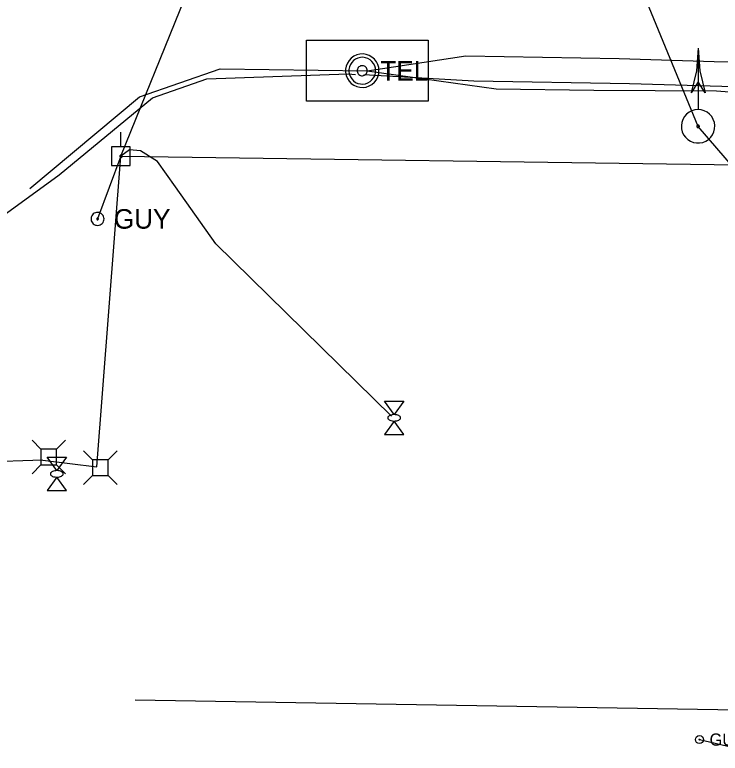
# Model space of a CAD drawing. Extents: x 596028 to 606371, y 330010 to 403088.
# Drawn here: x 604572.9 to 604712, y 339196.1 to 339341.6 of the extents above; entities that cross this region are included whole.
import ezdxf

# ---------------------------------------------------------------- set-up
doc = ezdxf.new("R2010")
doc.units = 0
for name, color, linetype in [('E_SIG', 7, 'Continuous'), ('E_SIG_Conduit', 7, 'Continuous'), ('E_UTL_E', 7, 'Continuous'), ('E_UTL_E_Bold', 7, 'Continuous'), ('E_UTL_E_UG', 7, 'Continuous'), ('E_UTL_EGuyWire', 7, 'Continuous'), ('E_UTL_EPowerPole', 7, 'Continuous'), ('E_UTL_Overhead', 7, 'Continuous'), ('E_UTL_T_MH', 7, 'Continuous'), ('E_UTL_T_UG', 7, 'Continuous')]:
    doc.layers.add(name, color=color, linetype=linetype)

# ---------------------------------------------------------------- blocks, each defined once
blk = doc.blocks.new('GUY')
at = {"layer": 'E_UTL_EGuyWire'}
for radius in [12.2, 1.52]:
    blk.add_circle((0, 0), radius, dxfattribs=at)
blk.add_text('GUY', height=36.58, dxfattribs=at).set_placement((30.5, -18.3))

msp = doc.modelspace()

# ---------------------------------------------------------------- linework, layer by layer
at = {"layer": 'E_SIG'}
for points in [[(604707.66, 339335.05), (604707.32, 339330.6), (604706.29, 339326.25)], [(604707.66, 339335.05), (604707.66, 339323.01)], [(604707.66, 339335.05), (604708.01, 339330.6), (604709.04, 339326.25)], [(604707.66, 339328.45), (604706.29, 339326.25)], [(604709.03, 339326.25), (604707.66, 339328.45)], [(604707.66, 339322.95), (604707.04, 339322.89), (604706.43, 339322.72), (604705.88, 339322.43), (604705.38, 339322.04), (604704.97, 339321.57), (604704.66, 339321.02), (604704.45, 339320.43), (604704.36, 339319.81), (604704.39, 339319.18), (604704.54, 339318.57), (604704.8, 339318), (604705.17, 339317.49), (604705.62, 339317.06), (604706.15, 339316.72), (604706.73, 339316.49), (604707.35, 339316.37), (604707.97, 339316.37), (604708.59, 339316.49), (604709.17, 339316.72), (604709.7, 339317.06), (604710.16, 339317.49), (604710.52, 339318), (604710.78, 339318.57), (604710.93, 339319.18), (604710.96, 339319.81), (604710.87, 339320.43), (604710.66, 339321.02), (604710.35, 339321.57), (604709.94, 339322.04), (604709.45, 339322.43), (604708.89, 339322.72), (604708.29, 339322.89), (604707.66, 339322.95)], [(604707.66, 339319.9), (604707.61, 339319.9), (604707.57, 339319.89), (604707.52, 339319.86), (604707.49, 339319.83), (604707.46, 339319.8), (604707.43, 339319.76), (604707.42, 339319.71), (604707.41, 339319.66), (604707.41, 339319.62), (604707.42, 339319.57), (604707.44, 339319.53), (604707.47, 339319.49), (604707.51, 339319.45), (604707.55, 339319.43), (604707.59, 339319.41), (604707.64, 339319.4), (604707.69, 339319.4), (604707.73, 339319.41), (604707.78, 339319.43), (604707.82, 339319.45), (604707.85, 339319.49), (604707.88, 339319.53), (604707.9, 339319.57), (604707.91, 339319.62), (604707.91, 339319.66), (604707.91, 339319.71), (604707.89, 339319.76), (604707.87, 339319.8), (604707.84, 339319.83), (604707.8, 339319.86), (604707.75, 339319.89), (604707.71, 339319.9), (604707.66, 339319.9)]]:
    msp.add_lwpolyline(points, dxfattribs=at)
at = {"layer": 'E_SIG_Conduit'}
for points in [[(604707.66, 339319.65), (604684.56, 339375.86), (604679.26, 339422.59)], [(604732.66, 339290.64), (604707.66, 339319.65)], [(604578.49, 339253.88), (604566.65, 339253.45), (604556.54, 339271.76), (604545.79, 339293.36), (604539.57, 339304.54), (604531.01, 339312.11)]]:
    msp.add_lwpolyline(points, dxfattribs=at)
at = {"layer": 'E_UTL_E'}
for points in [[(604578.11, 339256.04), (604576.36, 339257.79)], [(604581.2, 339256.04), (604582.96, 339257.79)], [(604581.2, 339256.04), (604578.11, 339256.04)], [(604578.11, 339256.04), (604578.11, 339252.94)], [(604581.2, 339252.94), (604581.2, 339256.04)], [(604588.27, 339253.94), (604586.52, 339255.69)], [(604591.36, 339253.94), (604593.12, 339255.69)], [(604578.11, 339252.94), (604576.36, 339251.19)], [(604578.11, 339252.94), (604581.2, 339252.94)], [(604581.2, 339252.94), (604582.96, 339251.19)], [(604591.36, 339253.94), (604588.27, 339253.94)], [(604588.27, 339253.94), (604588.27, 339250.84)], [(604591.36, 339250.84), (604591.36, 339253.94)], [(604588.27, 339250.84), (604586.52, 339249.09)], [(604588.27, 339250.84), (604591.36, 339250.84)], [(604591.36, 339250.84), (604593.12, 339249.09)]]:
    msp.add_lwpolyline(points, dxfattribs=at)
at = {"layer": 'E_UTL_E_Bold'}
for points in [[(604645.84, 339265.5), (604649.65, 339265.5)], [(604647.74, 339262.83), (604645.84, 339265.5)], [(604649.65, 339265.5), (604647.74, 339262.83)], [(604649.01, 339262.2), (604648.99, 339262.32), (604648.92, 339262.44), (604648.81, 339262.54), (604648.66, 339262.64), (604648.48, 339262.72), (604648.27, 339262.78), (604648.04, 339262.82), (604647.8, 339262.83), (604647.56, 339262.83), (604647.33, 339262.8), (604647.11, 339262.75), (604646.91, 339262.68), (604646.74, 339262.59), (604646.61, 339262.49), (604646.52, 339262.38), (604646.48, 339262.26), (604646.48, 339262.14), (604646.52, 339262.02), (604646.61, 339261.91), (604646.74, 339261.81), (604646.91, 339261.72), (604647.11, 339261.65), (604647.33, 339261.6), (604647.56, 339261.57), (604647.8, 339261.56), (604648.04, 339261.58), (604648.27, 339261.62), (604648.48, 339261.68), (604648.66, 339261.76), (604648.81, 339261.86), (604648.92, 339261.96), (604648.99, 339262.08), (604649.01, 339262.2)], [(604647.74, 339261.56), (604645.84, 339258.9)], [(604649.65, 339258.9), (604647.74, 339261.56)], [(604645.84, 339258.9), (604649.65, 339258.9)], [(604579.33, 339254.45), (604583.14, 339254.45)], [(604581.24, 339251.79), (604579.33, 339254.45)], [(604583.14, 339254.45), (604581.24, 339251.79)], [(604582.51, 339251.15), (604582.48, 339251.27), (604582.42, 339251.39), (604582.3, 339251.5), (604582.16, 339251.59), (604581.97, 339251.67), (604581.76, 339251.73), (604581.54, 339251.77), (604581.3, 339251.79), (604581.06, 339251.78), (604580.82, 339251.75), (604580.6, 339251.7), (604580.4, 339251.63), (604580.24, 339251.55), (604580.11, 339251.45), (604580.02, 339251.33), (604579.97, 339251.21), (604579.97, 339251.09), (604580.02, 339250.98), (604580.11, 339250.86), (604580.24, 339250.76), (604580.4, 339250.67), (604580.6, 339250.6), (604580.82, 339250.55), (604581.06, 339250.53), (604581.3, 339250.52), (604581.54, 339250.54), (604581.76, 339250.58), (604581.97, 339250.64), (604582.16, 339250.72), (604582.3, 339250.81), (604582.42, 339250.92), (604582.48, 339251.03), (604582.51, 339251.15)], [(604581.24, 339250.52), (604579.33, 339247.85)], [(604583.14, 339247.85), (604581.24, 339250.52)], [(604579.33, 339247.85), (604583.14, 339247.85)]]:
    msp.add_lwpolyline(points, dxfattribs=at)
at = {"layer": 'E_UTL_E_UG'}
msp.add_line((604589.15, 339252.52), (604593.89, 339313.75), dxfattribs=at)
for points in [[(604647.22, 339262.54), (604612.59, 339296.5), (604604.63, 339307.75), (604601.06, 339312.75), (604597.72, 339314.81), (604595.55, 339315), (604593.89, 339313.75)], [(604578.49, 339253.88), (604589.15, 339252.52)]]:
    msp.add_lwpolyline(points, dxfattribs=at)
at = {"layer": 'E_UTL_EGuyWire'}
for p, q in [((604593.89, 339313.75), (604589.27, 339301.41)), ((604707.93, 339198.79), (604719.64, 339196.1))]:
    msp.add_line(p, q, dxfattribs=at)
for points in [[(604590.55, 339301.41), (604590.53, 339301.65), (604590.46, 339301.88), (604590.35, 339302.1), (604590.2, 339302.29), (604590.01, 339302.45), (604589.8, 339302.57), (604589.57, 339302.65), (604589.33, 339302.69), (604589.09, 339302.68), (604588.85, 339302.62), (604588.63, 339302.52), (604588.43, 339302.38), (604588.26, 339302.2), (604588.13, 339301.99), (604588.04, 339301.77), (604587.99, 339301.53), (604587.99, 339301.28), (604588.04, 339301.04), (604588.13, 339300.82), (604588.26, 339300.61), (604588.43, 339300.44), (604588.63, 339300.29), (604588.85, 339300.19), (604589.09, 339300.14), (604589.33, 339300.12), (604589.57, 339300.16), (604589.8, 339300.24), (604590.01, 339300.36), (604590.2, 339300.52), (604590.35, 339300.71), (604590.46, 339300.93), (604590.53, 339301.16), (604590.55, 339301.41)], [(604589.43, 339301.41), (604589.43, 339301.44), (604589.42, 339301.47), (604589.4, 339301.49), (604589.39, 339301.52), (604589.36, 339301.54), (604589.34, 339301.55), (604589.31, 339301.56), (604589.28, 339301.57), (604589.25, 339301.56), (604589.22, 339301.56), (604589.19, 339301.54), (604589.16, 339301.53), (604589.14, 339301.51), (604589.13, 339301.48), (604589.12, 339301.45), (604589.11, 339301.42), (604589.11, 339301.39), (604589.12, 339301.36), (604589.13, 339301.33), (604589.14, 339301.31), (604589.16, 339301.28), (604589.19, 339301.27), (604589.22, 339301.25), (604589.25, 339301.25), (604589.28, 339301.25), (604589.31, 339301.25), (604589.34, 339301.26), (604589.36, 339301.28), (604589.39, 339301.3), (604589.4, 339301.32), (604589.42, 339301.35), (604589.43, 339301.38), (604589.43, 339301.41)]]:
    msp.add_lwpolyline(points, dxfattribs=at)
at = {"layer": 'E_UTL_EPowerPole'}
for points in [[(604593.86, 339315.6), (604593.86, 339318.5)], [(604595.71, 339315.6), (604592.02, 339315.6)], [(604592.02, 339315.6), (604592.02, 339311.9)], [(604595.71, 339311.9), (604595.71, 339315.6)], [(604594.13, 339313.75), (604594.13, 339313.8), (604594.12, 339313.84), (604594.09, 339313.88), (604594.07, 339313.92), (604594.03, 339313.95), (604593.99, 339313.97), (604593.95, 339313.98), (604593.91, 339313.99), (604593.86, 339313.99), (604593.82, 339313.98), (604593.77, 339313.96), (604593.74, 339313.93), (604593.71, 339313.9), (604593.68, 339313.86), (604593.67, 339313.82), (604593.66, 339313.78), (604593.66, 339313.73), (604593.67, 339313.69), (604593.68, 339313.64), (604593.71, 339313.61), (604593.74, 339313.57), (604593.77, 339313.55), (604593.82, 339313.53), (604593.86, 339313.52), (604593.91, 339313.51), (604593.95, 339313.52), (604593.99, 339313.54), (604594.03, 339313.56), (604594.07, 339313.59), (604594.09, 339313.62), (604594.12, 339313.66), (604594.13, 339313.71), (604594.13, 339313.75)], [(604592.02, 339311.9), (604595.71, 339311.9)]]:
    msp.add_lwpolyline(points, dxfattribs=at)
at = {"layer": 'E_UTL_Overhead'}
for q in [(604640.66, 339429.67), (604730.2, 339311.85)]:
    msp.add_line((604593.89, 339313.75), q, dxfattribs=at)
at = {"layer": 'E_UTL_T_MH'}
for points in [[(604644.75, 339330.61), (604644.69, 339331.24), (604644.52, 339331.84), (604644.23, 339332.39), (604643.84, 339332.89), (604643.37, 339333.3), (604642.83, 339333.61), (604642.23, 339333.82), (604641.61, 339333.91), (604640.98, 339333.88), (604640.37, 339333.73), (604639.8, 339333.47), (604639.29, 339333.1), (604638.86, 339332.65), (604638.52, 339332.12), (604638.29, 339331.54), (604638.17, 339330.92), (604638.17, 339330.3), (604638.29, 339329.68), (604638.52, 339329.1), (604638.86, 339328.57), (604639.29, 339328.12), (604639.8, 339327.75), (604640.37, 339327.49), (604640.98, 339327.34), (604641.61, 339327.31), (604642.23, 339327.4), (604642.83, 339327.61), (604643.37, 339327.92), (604643.84, 339328.33), (604644.23, 339328.83), (604644.52, 339329.38), (604644.69, 339329.99), (604644.75, 339330.61)], [(604644.09, 339330.61), (604644.05, 339331.11), (604643.91, 339331.59), (604643.68, 339332.04), (604643.36, 339332.43), (604642.99, 339332.76), (604642.55, 339333.01), (604642.08, 339333.18), (604641.58, 339333.25), (604641.08, 339333.22), (604640.59, 339333.11), (604640.13, 339332.9), (604639.73, 339332.61), (604639.38, 339332.24), (604639.11, 339331.82), (604638.92, 339331.35), (604638.83, 339330.86), (604638.83, 339330.36), (604638.92, 339329.87), (604639.11, 339329.4), (604639.38, 339328.98), (604639.73, 339328.62), (604640.13, 339328.32), (604640.59, 339328.12), (604641.08, 339328), (604641.58, 339327.97), (604642.08, 339328.05), (604642.55, 339328.21), (604642.99, 339328.46), (604643.36, 339328.79), (604643.68, 339329.18), (604643.91, 339329.63), (604644.05, 339330.11), (604644.09, 339330.61)], [(604642.44, 339330.61), (604642.43, 339330.8), (604642.37, 339330.98), (604642.29, 339331.15), (604642.17, 339331.29), (604642.03, 339331.42), (604641.87, 339331.51), (604641.69, 339331.57), (604641.5, 339331.6), (604641.31, 339331.59), (604641.13, 339331.55), (604640.96, 339331.47), (604640.81, 339331.36), (604640.68, 339331.22), (604640.57, 339331.06), (604640.5, 339330.89), (604640.47, 339330.7), (604640.47, 339330.52), (604640.5, 339330.33), (604640.57, 339330.16), (604640.68, 339330), (604640.81, 339329.86), (604640.96, 339329.75), (604641.13, 339329.68), (604641.31, 339329.63), (604641.5, 339329.62), (604641.69, 339329.65), (604641.87, 339329.71), (604642.03, 339329.8), (604642.17, 339329.93), (604642.29, 339330.08), (604642.37, 339330.24), (604642.43, 339330.42), (604642.44, 339330.61)]]:
    msp.add_lwpolyline(points, dxfattribs=at)
at = {"layer": 'E_UTL_T_UG'}
msp.add_line((604596.67, 339206.62), (604759.41, 339203.92), dxfattribs=at)
msp.add_lwpolyline([(604630.43, 339336.6), (604654.43, 339336.6), (604654.43, 339324.6), (604630.43, 339324.6)], close=True, dxfattribs=at)
for points in [[(604642.43, 339330.6), (604661.88, 339333.54), (604692.09, 339332.99), (604710.83, 339332.4), (604737.09, 339332.14), (604751.45, 339324.27), (604768.18, 339322.73), (604791.05, 339322.87)], [(604575.94, 339307.43), (604597.53, 339325.48), (604613.47, 339330.97), (604642.43, 339330.6), (604667.83, 339327.05), (604687.13, 339326.8), (604711.31, 339326.64), (604738.96, 339324.52), (604751.88, 339325.58), (604773.02, 339324.69), (604805.62, 339276.9), (604813.27, 339244.39)], [(604429.09, 339287.34), (604468.98, 339286.71), (604520.77, 339289.29), (604559.57, 339295.36), (604569.05, 339300.93), (604581.72, 339310.08), (604600.12, 339325.3), (604610.79, 339329.02), (604638.67, 339330), (604640.1, 339329.89)], [(604641.77, 339329.84), (604663.43, 339328.65), (604694.16, 339328.1), (604723.74, 339327.27), (604737.28, 339326.12), (604766.7, 339326.33), (604789.82, 339327.01), (604797.84, 339326.68), (604802.47, 339324.93)]]:
    msp.add_lwpolyline(points, dxfattribs=at)

# ---------------------------------------------------------------- block references
at = {"layer": 'E_UTL_EGuyWire', "xscale": 0.06561666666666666, "yscale": 0.06561666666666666}
msp.add_blockref('GUY', (604707.93, 339198.79), dxfattribs=at)

# ---------------------------------------------------------------- texts
at = {"layer": 'E_UTL_EGuyWire'}
msp.add_text('GUY', height=3.85, dxfattribs=at).set_placement((604592.48, 339299.48))
at = {"layer": 'E_UTL_T_MH'}
msp.add_text('TEL', height=3.849, dxfattribs=at).set_placement((604645.02, 339328.67))

doc.saveas('drawing.dxf')
